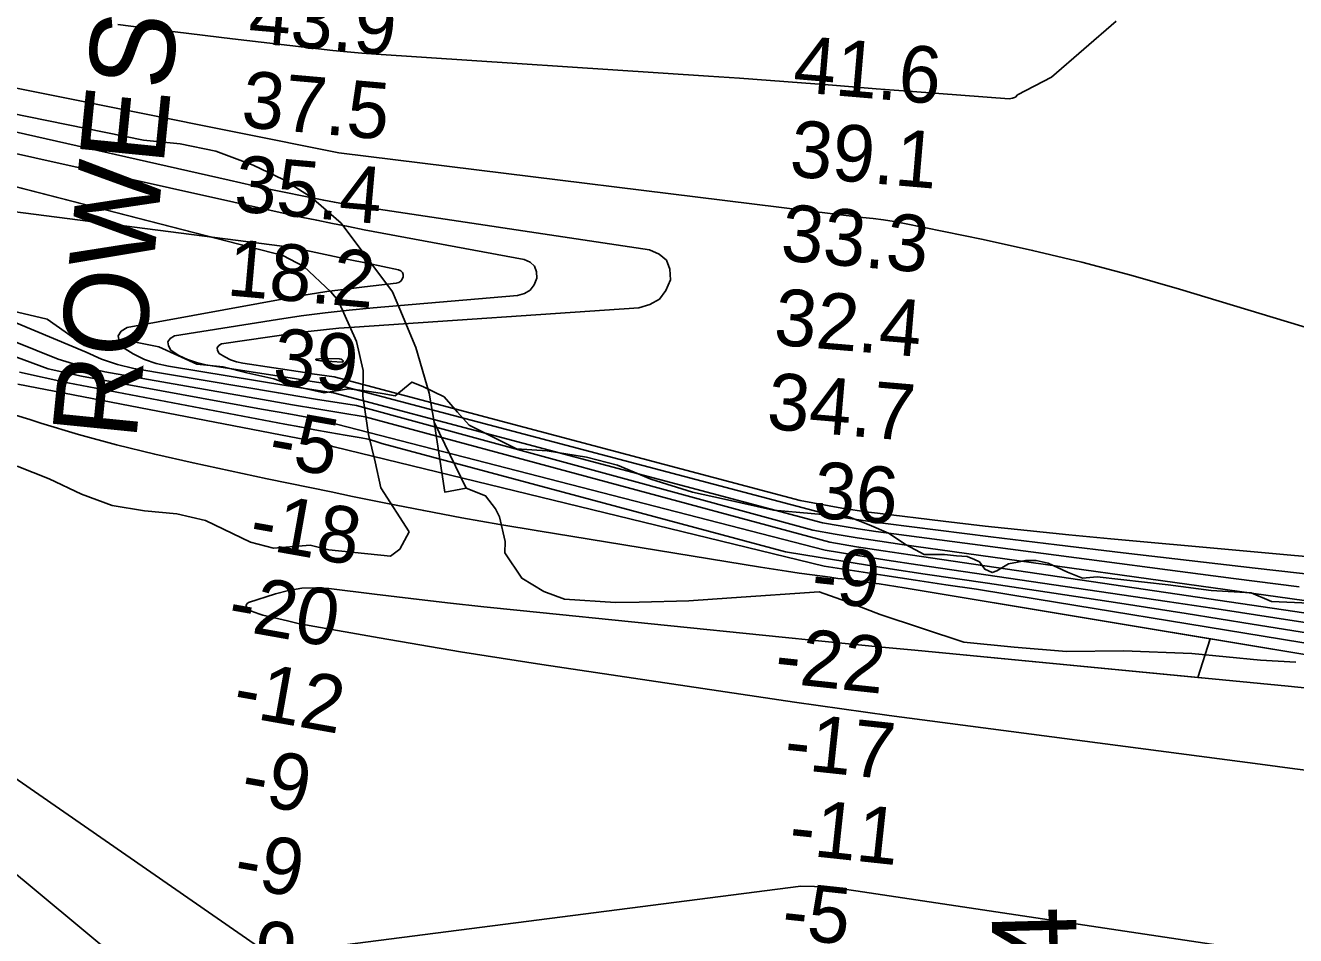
# Model space of a CAD drawing. Extents: x 3192986 to 3230865, y 867483 to 892886.
# Drawn here: x 3209065 to 3210569, y 879743 to 880820 of the extents above; entities that cross this region are included whole.
import ezdxf

# ---------------------------------------------------------------- set-up
doc = ezdxf.new("R2010")
doc.units = 0
for name, color, linetype in [('V-RIVR-EDGE', 7, 'Continuous'), ('V-RIVR-IDEN', 7, 'Continuous'), ('V-RIVR-RANG', 7, 'Continuous'), ('V-SITE-VEGE', 7, 'Continuous'), ('V-TOPO-DPTH', 7, 'Continuous'), ('V-TOPO-GNAM-IDEN', 7, 'Continuous'), ('V-TOPO-MAJR', 7, 'Continuous'), ('V-TOPO-MINR', 7, 'Continuous'), ('V-TOPO-SHOR', 7, 'Continuous'), ('V-TOPO-WATR', 7, 'Continuous')]:
    doc.layers.add(name, color=color, linetype=linetype)

msp = doc.modelspace()

# ---------------------------------------------------------------- linework, layer by layer
at = {"layer": 'V-RIVR-EDGE'}
msp.add_lwpolyline([(3210604.1, 880135.7), (3210541.1, 880138.4), (3210516.8, 880148.9), (3210469.4, 880151.7), (3210418.6, 880158.3), (3210334.3, 880167.6), (3210317.3, 880166), (3210299.5, 880173.4), (3210276.5, 880183.9), (3210262.2, 880187), (3210249.6, 880187), (3210240, 880185.3), (3210229.6, 880183.1), (3210215.6, 880174.9), (3210210, 880172.7), (3210201.3, 880176.7), (3210195.2, 880185.4), (3210189.2, 880188.4), (3210180.5, 880191.9), (3210167.9, 880192.8), (3210153.5, 880194.2), (3210129.6, 880194.2), (3210108.3, 880205.6), (3210087.5, 880219.6), (3210064.5, 880229.2), (3210040.2, 880238.8), (3209951.1, 880246.8), (3209893.3, 880259.6), (3209855.1, 880267.9), (3209806, 880283.3), (3209766.5, 880299.9), (3209729.6, 880309.5), (3209683.1, 880317), (3209647, 880319.3), (3209590.6, 880347.3), (3209577.1, 880362.5), (3209561.1, 880380.8), (3209535.9, 880393), (3209522.9, 880398.3), (3209503.3, 880381.8), (3209487.6, 880384.9), (3209465, 880388.4), (3209447.7, 880390.2), (3209419, 880385.5), (3209382.5, 880393.9), (3209359.4, 880402.2), (3209327.3, 880409.2), (3209299.5, 880416.2), (3209268.2, 880419.4), (3209223.1, 880439.9), (3209180, 880448.7), (3209157, 880438.8), (3209134.8, 880441.4), (3209112.3, 880457.6), (3209091, 880472.8), (3209049.3, 880482.5)], dxfattribs=at)
at = {"layer": 'V-SITE-VEGE'}
for p, q in [((3208958.9, 880653.9), (3209370.1, 880548.2)), ((3209370.1, 880548.2), (3209394.9, 880535)), ((3209394.9, 880535), (3209426.8, 880504.9)), ((3209426.8, 880504.9), (3209435.8, 880494.7)), ((3209435.8, 880494.7), (3209457.3, 880446.3)), ((3209457.3, 880446.3), (3209465.1, 880412.1)), ((3209465.1, 880412.1), (3209464.7, 880381.6)), ((3209464.7, 880381.6), (3209471.4, 880336.2)), ((3209471.4, 880336.2), (3209479.3, 880303.8)), ((3209093.5, 880283.9), (3209055.4, 880298.9)), ((3209479.3, 880303.8), (3209486.2, 880273.2)), ((3209131.6, 880265.5), (3209093.5, 880283.9)), ((3209168, 880252.2), (3209131.6, 880265.5)), ((3209486.2, 880273.2), (3209519.6, 880221.1)), ((3209206.2, 880245.7), (3209168, 880252.2)), ((3209244.5, 880242.5), (3209206.2, 880245.7)), ((3209278.4, 880234.4), (3209244.5, 880242.5)), ((3209331.7, 880208.9), (3209278.4, 880234.4)), ((3209519.6, 880221.1), (3209508.7, 880200.4)), ((3209358.9, 880201.7), (3209331.7, 880208.9)), ((3209402.3, 880205.4), (3209358.9, 880201.7)), ((3209424.4, 880199.9), (3209402.3, 880205.4)), ((3209497.5, 880192.1), (3209424.4, 880199.9)), ((3209508.7, 880200.4), (3209497.5, 880192.1))]:
    msp.add_line(p, q, dxfattribs=at)
for points in [[(3209403.5, 880617.2), (3209370.6, 880638), (3209334.8, 880655.1), (3209290.7, 880671.4), (3209248.3, 880680.4), (3209205, 880684.7), (3208774.1, 880772.1)], [(3210569.8, 880066.9), (3210528.1, 880069.2), (3210446.5, 880077.1), (3210365.6, 880080), (3210298.3, 880079.3), (3210236.2, 880084.4), (3210176.7, 880090.4), (3210077.6, 880123.3), (3210037.8, 880138.4), (3210005.2, 880149.9), (3209901.3, 880142.9), (3209851, 880139.3), (3209792.2, 880137.6), (3209764.1, 880137.2), (3209703.7, 880141.4), (3209679.1, 880150.3), (3209653, 880166), (3209633, 880196.1), (3209633.2, 880209.7), (3209626.8, 880238.8), (3209621.8, 880248.2), (3209610.1, 880263.7), (3209587.2, 880272.5), (3209561.9, 880268), (3209549.3, 880351), (3209543.3, 880385.2), (3209527.4, 880439), (3209508.7, 880484.5), (3209499.8, 880505), (3209439.1, 880586.2), (3209403.5, 880617.2)]]:
    msp.add_lwpolyline(points, dxfattribs=at)
at = {"layer": 'V-TOPO-DPTH'}
for points in [[(3210573.7, 880156.1), (3210495.8, 880165.9), (3210417.9, 880175.9), (3210340, 880186.1), (3210093.6, 880218.6), (3210072.5, 880221.5), (3210051.3, 880224.6), (3210030.2, 880228), (3210009.2, 880231.6), (3209430.1, 880385.4), (3209412, 880388.1), (3209394, 880390.9), (3209376, 880393.8), (3209234.8, 880416.9), (3209220.2, 880420.3), (3209206.2, 880425.1), (3209192.9, 880431.7), (3209180.2, 880439.7), (3209176.2, 880446.7), (3209175.2, 880453.1), (3209178.8, 880458.4), (3209185.6, 880463), (3209378, 880498.1), (3209400.1, 880501.9), (3209422.3, 880505.4), (3209444.5, 880508.4), (3209466.7, 880511.1), (3209504.4, 880515.3), (3209507.3, 880516.3), (3209509.7, 880517.8), (3209511.4, 880520.1), (3209512.6, 880522.9), (3209512.5, 880525.7), (3209511.6, 880528.1), (3209509.7, 880529.8), (3209507.2, 880531.1), (3209469.9, 880538.9), (3209447.8, 880543.5), (3209425.8, 880548.2), (3209403.7, 880552.9), (3209381.7, 880557.6), (3208730.8, 880641.2)], [(3208709.8, 880583), (3209077.7, 880436.1), (3209104, 880425.2), (3209131.3, 880416.9), (3209159.2, 880410.5), (3209352.9, 880376.5), (3209381.6, 880371.5), (3209410.2, 880366.7), (3209438.9, 880362), (3209467.5, 880357.3), (3210018, 880208.6), (3210049.6, 880203.4), (3210081.2, 880198.4), (3210112.9, 880193.6), (3210718.5, 880104.6)], [(3208709.8, 880583), (3209077.7, 880436.1), (3209104, 880425.2), (3209131.3, 880416.9), (3209159.2, 880410.5), (3209352.9, 880376.5), (3209381.6, 880371.5), (3209410.2, 880366.7), (3209438.9, 880362), (3209467.5, 880357.3), (3210018, 880208.6), (3210049.6, 880203.4), (3210081.2, 880198.4), (3210112.9, 880193.6), (3210718.5, 880104.6)], [(3209058.1, 880409.9), (3209115.5, 880397.3), (3209372.4, 880348.6), (3209390.2, 880345.2), (3209408.1, 880341.9), (3209425.9, 880338.7), (3209443.8, 880335.6), (3209462.7, 880332.3), (3209471, 880330.5), (3209479.2, 880328.3), (3209487.2, 880325.5), (3209965.3, 880197.5), (3210006.6, 880190.5), (3210047.9, 880183.8), (3210089.3, 880177.3), (3210130.7, 880171.1), (3210204.7, 880160.2), (3210283, 880148.5), (3210361.4, 880136.6), (3210439.7, 880124.4), (3210517.9, 880111.9), (3210769.9, 880071.3)], [(3210769.9, 880071.3), (3210517.9, 880111.9), (3210439.7, 880124.4), (3210361.4, 880136.6), (3210283, 880148.5), (3210204.7, 880160.2), (3210130.7, 880171.1), (3210089.3, 880177.3), (3210047.9, 880183.8), (3210006.6, 880190.5), (3209965.3, 880197.5), (3209487.2, 880325.5), (3209479.2, 880328.3), (3209471, 880330.5), (3209462.7, 880332.3), (3209443.8, 880335.6), (3209425.9, 880338.7), (3209408.1, 880341.9), (3209390.2, 880345.2), (3209372.4, 880348.6), (3209115.5, 880397.3), (3209058.1, 880409.9)], [(3210739.3, 880049.2), (3210106, 880154.6), (3210096.1, 880156.3), (3210086.1, 880157.8), (3210076.2, 880159.4), (3210066.2, 880160.8), (3210055.6, 880162.4), (3210050.9, 880163), (3210046.2, 880163.6), (3210041.6, 880164.2), (3210036.9, 880164.8), (3210032.2, 880165.4), (3210027.5, 880165.9), (3210022.8, 880166.5), (3210018.2, 880167.2), (3209996.9, 880170.1), (3209981.7, 880172.2), (3209966.4, 880174.4), (3209951.1, 880176.8), (3209935.9, 880179.2), (3209672.4, 880222), (3209627.2, 880229.6), (3209582.1, 880237.6), (3209537, 880246.1), (3209492, 880255), (3209452.7, 880263), (3209427.4, 880268.2), (3209402.2, 880273.4), (3209376.9, 880278.6), (3209351.7, 880283.9), (3209263.8, 880302.5), (3209218.3, 880312.8), (3209173, 880323.9), (3209128, 880336.4), (3209083.3, 880349.7), (3209070.5, 880353.8), (3209032.3, 880365.4)], [(3210468.4, 880094.3), (3210106, 880154.6), (3210096.1, 880156.3), (3210086.1, 880157.8), (3210076.2, 880159.4), (3210066.2, 880160.8), (3210055.6, 880162.4), (3210050.9, 880163), (3210046.2, 880163.6), (3210041.6, 880164.2), (3210036.9, 880164.8), (3210032.2, 880165.4), (3210027.5, 880165.9), (3210022.8, 880166.5), (3210018.2, 880167.2), (3209996.9, 880170.1), (3209981.7, 880172.2), (3209966.4, 880174.4), (3209951.1, 880176.8), (3209935.9, 880179.2), (3209672.4, 880222), (3209627.2, 880229.6), (3209582.1, 880237.6), (3209537, 880246.1), (3209492, 880255), (3209452.7, 880263), (3209427.4, 880268.2), (3209402.2, 880273.4), (3209376.9, 880278.6), (3209351.7, 880283.9), (3209263.8, 880302.5), (3209218.3, 880312.8), (3209173, 880323.9), (3209128, 880336.4), (3209083.3, 880349.7), (3209070.5, 880353.8), (3209032.3, 880365.4)], [(3208717.5, 880162), (3209341.4, 879729.9)], [(3208717.5, 880162), (3209341.4, 879729.9)], [(3210609.9, 879935.2), (3210568.7, 879940.6), (3210527.4, 879946), (3210088.3, 880003.7), (3210060.2, 880007.5), (3210032.1, 880011.4), (3210004.1, 880015.4), (3209976.1, 880019.5), (3209676.7, 880064), (3209628.6, 880071.4), (3209580.4, 880079), (3209532.4, 880087.1), (3209484.3, 880095.4), (3209401.2, 880110.2), (3209394.8, 880111.3), (3209388.4, 880112.6), (3209382, 880114), (3209375.7, 880115.5), (3209346.3, 880122.5), (3209341.7, 880123.8), (3209337.2, 880125.4), (3209332.9, 880127.3), (3209328.7, 880129.5), (3209327.1, 880131.7), (3209326.6, 880133.7), (3209327.6, 880135.6), (3209329.5, 880137.3), (3209361.4, 880147.7), (3209376.9, 880151.6), (3209392.6, 880154.2), (3209408.4, 880154.7), (3209424.4, 880153.8), (3209478.5, 880147.1), (3209521.7, 880142), (3209564.9, 880137), (3209608.1, 880132.3), (3209651.3, 880127.8), (3209961.4, 880096.3), (3210000.7, 880092.3), (3210040, 880088.4), (3210079.3, 880084.6), (3210118.7, 880080.8), (3210453.8, 880048.6), (3210468.4, 880094.3)], [(3210598.8, 880034.4), (3210560.5, 880038.3), (3210118.7, 880080.8), (3210079.3, 880084.6), (3210040, 880088.4), (3210000.7, 880092.3), (3209961.4, 880096.3), (3209651.3, 880127.8), (3209608.1, 880132.3), (3209564.9, 880137), (3209521.7, 880142), (3209478.5, 880147.1), (3209424.4, 880153.8), (3209408.4, 880154.7), (3209392.6, 880154.2), (3209376.9, 880151.6), (3209361.4, 880147.7), (3209329.5, 880137.3), (3209327.6, 880135.6), (3209326.6, 880133.7), (3209327.1, 880131.7), (3209328.7, 880129.5), (3209332.9, 880127.3), (3209337.2, 880125.4), (3209341.7, 880123.8), (3209346.3, 880122.5), (3209375.7, 880115.5), (3209382, 880114), (3209388.4, 880112.6), (3209394.8, 880111.3), (3209401.2, 880110.2), (3209484.3, 880095.4), (3209532.4, 880087.1), (3209580.4, 880079), (3209628.6, 880071.4), (3209676.7, 880064), (3209976.1, 880019.5), (3210004.1, 880015.4), (3210032.1, 880011.4), (3210060.2, 880007.5), (3210088.3, 880003.7), (3210527.4, 879946), (3210568.7, 879940.6), (3210609.9, 879935.2)], [(3210478.2, 880092.7), (3210468.4, 880094.3), (3210453.8, 880048.6), (3210462.2, 880047.8), (3210560.5, 880038.3), (3210598.8, 880034.4)], [(3212273.2, 879751.3), (3211940.1, 879826.4), (3211878.8, 879840.2), (3211817.4, 879853.9), (3211756.1, 879867.5), (3211694.7, 879881), (3211644.4, 879892.1), (3211608.1, 879899.9), (3211571.8, 879907.4), (3211535.3, 879914.6), (3211498.9, 879921.5), (3211449.5, 879930.6), (3211388.3, 879941.7), (3211327.1, 879952.5), (3211265.8, 879963), (3211204.4, 879973.2), (3210849.3, 880031.1), (3210821.8, 880035.6), (3210794.3, 880040.1), (3210766.8, 880044.7), (3210739.3, 880049.2), (3210478.2, 880092.7)], [(3209415.9, 879728.7), (3209983.4, 879801.6), (3209999.8, 879801.1), (3210016.1, 879800.1), (3210032.4, 879798.4), (3210048.7, 879796.3), (3210532.9, 879723.4)], [(3209415.9, 879728.7), (3209983.4, 879801.6), (3209999.8, 879801.1), (3210016.1, 879800.1), (3210032.4, 879798.4), (3210048.7, 879796.3), (3210532.9, 879723.4)]]:
    msp.add_lwpolyline(points, dxfattribs=at)
at = {"layer": 'V-TOPO-MAJR'}
msp.add_lwpolyline([(3210687.7, 880430.9), (3210432, 880508.2), (3210374.3, 880524.8), (3210316.3, 880540.3), (3210257.9, 880554.1), (3210199.3, 880566.9), (3210106.3, 880585.9), (3210093.9, 880588.2), (3210081.5, 880590.2), (3210069, 880591.8), (3210056.5, 880593.2), (3209436.3, 880669.7), (3208715.8, 880813.8)], dxfattribs=at)
at = {"layer": 'V-TOPO-MINR'}
for points in [[(3210357, 880825.4), (3210280.3, 880759.1), (3210240.2, 880738.2), (3210237.6, 880735.5), (3210234.2, 880734.1), (3210230.3, 880733.5), (3210115.7, 880742), (3210105, 880742.8), (3210094.2, 880743.6), (3210083.5, 880744.5), (3210072.8, 880745.3), (3210020.9, 880749.6), (3209984.2, 880752.5), (3209947.5, 880755.3), (3209910.8, 880757.9), (3209874, 880760.4), (3209480.6, 880786.4), (3209463.5, 880787.6), (3209446.4, 880789.1), (3209429.3, 880790.7), (3209412.3, 880792.6), (3209310.4, 880804.4), (3209242.5, 880812.7), (3209174.6, 880821.6)], [(3210790.5, 880172.7), (3210350.8, 880212.6), (3210301.1, 880217.4), (3210251.4, 880222.4), (3210201.8, 880227.8), (3210152.2, 880233.6), (3210074.2, 880243), (3210063.6, 880244.3), (3210053.1, 880245.8), (3210042.5, 880247.5), (3210032, 880249.2), (3209982.7, 880258), (3209431, 880404.6), (3209422.3, 880405.7), (3209413.6, 880406.9), (3209405, 880408.2), (3209396.3, 880409.5), (3209322.7, 880420.7), (3209315.2, 880422.4), (3209308, 880424.7), (3209301.2, 880428.1), (3209294.7, 880432.2), (3209292.7, 880435.7), (3209292.3, 880438.8), (3209294.1, 880441.4), (3209297.5, 880443.6), (3209382, 880455.6), (3209400.1, 880458), (3209418.3, 880460.1), (3209436.5, 880461.9), (3209454.8, 880463.3), (3209791.5, 880486.1), (3209804.9, 880489.9), (3209816, 880496.3), (3209823.7, 880506.5), (3209829.2, 880519.2), (3209828.3, 880531.9), (3209824.3, 880542.4), (3209815.8, 880549.7), (3209804.2, 880554.9), (3209443.7, 880609), (3209437.4, 880610), (3209431.2, 880611), (3209424.9, 880612.2), (3209418.6, 880613.4), (3209348, 880627.9), (3209306.6, 880637.1), (3208762.5, 880760)], [(3210759.7, 880151.3), (3210521.7, 880178), (3210443.4, 880186.9), (3210365.1, 880196.1), (3210286.8, 880205.5), (3210208.6, 880215.2), (3210083.9, 880230.8), (3210068, 880233), (3210052.2, 880235.2), (3210036.4, 880237.7), (3210020.6, 880240.4), (3209439.3, 880394), (3209426.1, 880395.9), (3209412.9, 880397.8), (3209399.6, 880399.8), (3209386.4, 880401.9), (3209278.8, 880418.8), (3209267.7, 880421.4), (3209257.1, 880424.9), (3209247.1, 880429.9), (3209237.5, 880435.9), (3209234.5, 880441.2), (3209233.8, 880445.9), (3209236.5, 880449.7), (3209241.6, 880453.1), (3209363.6, 880472.3), (3209391.8, 880476.5), (3209420.1, 880480.2), (3209448.5, 880483.3), (3209476.9, 880486.1), (3209648, 880500.6), (3209656.1, 880503), (3209662.9, 880507), (3209667.6, 880513.3), (3209670.9, 880521.1), (3209670.4, 880528.9), (3209668, 880535.4), (3209662.8, 880540.1), (3209655.7, 880543.5), (3209466.5, 880578.6), (3209447.7, 880582.2), (3209429, 880585.8), (3209410.3, 880589.7), (3209391.7, 880593.6), (3208920.2, 880698.5)], [(3210573.7, 880156.1), (3210495.8, 880165.9), (3210417.9, 880175.9), (3210340, 880186.1), (3210093.6, 880218.6), (3210072.5, 880221.5), (3210051.3, 880224.6), (3210030.2, 880228), (3210009.2, 880231.6), (3209430.1, 880385.4), (3209412, 880388.1), (3209394, 880390.9), (3209376, 880393.8), (3209234.8, 880416.9), (3209220.2, 880420.3), (3209206.2, 880425.1), (3209192.9, 880431.7), (3209180.2, 880439.7), (3209176.2, 880446.7), (3209175.2, 880453.1), (3209178.8, 880458.4), (3209185.6, 880463), (3209378, 880498.1), (3209400.1, 880501.9), (3209422.3, 880505.4), (3209444.5, 880508.4), (3209466.7, 880511.1), (3209504.4, 880515.3), (3209507.3, 880516.3), (3209509.7, 880517.8), (3209511.4, 880520.1), (3209512.6, 880522.9), (3209512.5, 880525.7), (3209511.6, 880528.1), (3209509.7, 880529.8), (3209507.2, 880531.1), (3209469.9, 880538.9), (3209447.8, 880543.5), (3209425.8, 880548.2), (3209403.7, 880552.9), (3209381.7, 880557.6), (3208730.8, 880641.2)], [(3210579.6, 880139.6), (3210103.3, 880206.1), (3210076.9, 880209.9), (3210050.4, 880214), (3210024.1, 880218.3), (3209997.7, 880222.8), (3209457.5, 880370.5), (3209434.3, 880374.1), (3209411.1, 880377.8), (3209388, 880381.5), (3209364.8, 880385.4), (3209193.6, 880414.4), (3209174.1, 880419), (3209155.2, 880425.2), (3209137.2, 880433.7), (3208718.6, 880608.5)], [(3210608.9, 880109.5), (3210545, 880119.3), (3210481.2, 880129), (3210417.3, 880138.5), (3210122, 880182.1), (3210085.3, 880187.6), (3210048.7, 880193.4), (3210012.2, 880199.4), (3209409.2, 880354.8), (3209377, 880360.5), (3209344.7, 880366.3), (3209131.8, 880405.2), (3209092, 880414.1), (3208705.5, 880556.6)], [(3209439.3, 880425.4), (3209440.3, 880424.7), (3209441.2, 880423.9), (3209441.4, 880423.2), (3209441.4, 880422.6), (3209440.9, 880422.2), (3209440.3, 880422), (3209415.9, 880423.4), (3209414.6, 880423.5), (3209409.8, 880424.3), (3209409.2, 880424.7), (3209409.1, 880424.9), (3209409, 880425), (3209409.1, 880425.2), (3209409.3, 880425.3), (3209413.5, 880425.9), (3209416.2, 880426.1), (3209417.1, 880426.1), (3209436.9, 880425.9), (3209439.3, 880425.4)], [(3210769.9, 880071.3), (3210517.9, 880111.9), (3210439.7, 880124.4), (3210361.4, 880136.6), (3210283, 880148.5), (3210204.7, 880160.2), (3210130.7, 880171.1), (3210089.3, 880177.3), (3210047.9, 880183.8), (3210006.6, 880190.5), (3209965.3, 880197.5), (3209487.2, 880325.5), (3209479.2, 880328.3), (3209471, 880330.5), (3209462.7, 880332.3), (3209443.8, 880335.6), (3209425.9, 880338.7), (3209408.1, 880341.9), (3209390.2, 880345.2), (3209372.4, 880348.6), (3209115.5, 880397.3), (3209058.1, 880409.9)], [(3210755.4, 880060.8), (3210263.6, 880141.5), (3210227.5, 880147.3), (3210191.5, 880153), (3210155.4, 880158.4), (3210119.3, 880163.8), (3210083.2, 880169.2), (3210047.2, 880174.7), (3210011.2, 880180.5), (3209430.7, 880321.6), (3209429, 880322.2), (3209427.3, 880322.9), (3209424, 880324.2), (3209422.3, 880324.8), (3209418.9, 880325.8), (3209417.1, 880326.2), (3209413.8, 880326.8), (3209410.3, 880327.5), (3209406.9, 880328.1), (3209403.4, 880328.8), (3209400, 880329.4), (3209056.3, 880395.6)], [(3210739.3, 880049.2), (3210106, 880154.6), (3210096.1, 880156.3), (3210086.1, 880157.8), (3210076.2, 880159.4), (3210066.2, 880160.8), (3210055.6, 880162.4), (3210050.9, 880163), (3210046.2, 880163.6), (3210041.6, 880164.2), (3210036.9, 880164.8), (3210032.2, 880165.4), (3210027.5, 880165.9), (3210022.8, 880166.5), (3210018.2, 880167.2), (3209996.9, 880170.1), (3209981.7, 880172.2), (3209966.4, 880174.4), (3209951.1, 880176.8), (3209935.9, 880179.2), (3209672.4, 880222), (3209627.2, 880229.6), (3209582.1, 880237.6), (3209537, 880246.1), (3209492, 880255), (3209452.7, 880263), (3209427.4, 880268.2), (3209402.2, 880273.4), (3209376.9, 880278.6), (3209351.7, 880283.9), (3209263.8, 880302.5), (3209218.3, 880312.8), (3209173, 880323.9), (3209128, 880336.4), (3209083.3, 880349.7), (3209070.5, 880353.8), (3209032.3, 880365.4)], [(3208717.5, 880162), (3209341.4, 879729.9)], [(3210598.8, 880034.4), (3210560.5, 880038.3), (3210118.7, 880080.8), (3210079.3, 880084.6), (3210040, 880088.4), (3210000.7, 880092.3), (3209961.4, 880096.3), (3209651.3, 880127.8), (3209608.1, 880132.3), (3209564.9, 880137), (3209521.7, 880142), (3209478.5, 880147.1), (3209424.4, 880153.8), (3209408.4, 880154.7), (3209392.6, 880154.2), (3209376.9, 880151.6), (3209361.4, 880147.7), (3209329.5, 880137.3), (3209327.6, 880135.6), (3209326.6, 880133.7), (3209327.1, 880131.7), (3209328.7, 880129.5), (3209332.9, 880127.3), (3209337.2, 880125.4), (3209341.7, 880123.8), (3209346.3, 880122.5), (3209375.7, 880115.5), (3209382, 880114), (3209388.4, 880112.6), (3209394.8, 880111.3), (3209401.2, 880110.2), (3209484.3, 880095.4), (3209532.4, 880087.1), (3209580.4, 880079), (3209628.6, 880071.4), (3209676.7, 880064), (3209976.1, 880019.5), (3210004.1, 880015.4), (3210032.1, 880011.4), (3210060.2, 880007.5), (3210088.3, 880003.7), (3210527.4, 879946), (3210568.7, 879940.6), (3210609.9, 879935.2)], [(3208990.6, 879868.2), (3209268.4, 879637.8)], [(3209415.9, 879728.7), (3209983.4, 879801.6), (3209999.8, 879801.1), (3210016.1, 879800.1), (3210032.4, 879798.4), (3210048.7, 879796.3), (3210532.9, 879723.4)]]:
    msp.add_lwpolyline(points, dxfattribs=at)
at = {"layer": 'V-TOPO-SHOR'}
for points in [[(3208774.1, 880772.1), (3209205, 880684.7), (3209248.3, 880680.4), (3209290.7, 880671.4), (3209334.8, 880655.1), (3209370.6, 880638), (3209403.5, 880617.2), (3209439.1, 880586.2), (3209499.8, 880505), (3209508.7, 880484.5), (3209527.4, 880439), (3209543.3, 880385.2), (3209549.3, 880351), (3209587.2, 880272.5)], [(3209519.6, 880221.1), (3209486.2, 880273.2), (3209479.3, 880303.8), (3209471.4, 880336.2), (3209464.7, 880381.6), (3209465.1, 880412.1), (3209457.3, 880446.3), (3209435.8, 880494.7), (3209426.8, 880504.9), (3209394.9, 880535), (3209370.1, 880548.2), (3208958.9, 880653.9)]]:
    msp.add_lwpolyline(points, dxfattribs=at)
at = {"layer": 'V-TOPO-WATR'}
msp.add_lwpolyline([(3210718.5, 880104.6), (3210112.9, 880193.6), (3210081.2, 880198.4), (3210049.6, 880203.4), (3210018, 880208.6), (3209467.5, 880357.3), (3209438.9, 880362), (3209410.2, 880366.7), (3209381.6, 880371.5), (3209352.9, 880376.5), (3209159.2, 880410.5), (3209131.3, 880416.9), (3209104, 880425.2), (3209077.7, 880436.1), (3208709.8, 880583)], dxfattribs=at)

# ---------------------------------------------------------------- texts
at = {"layer": 'V-RIVR-IDEN'}
msp.add_text('294', height=100, rotation=91.477, dxfattribs=at).set_placement((3210315, 879555.5))
at = {"layer": 'V-RIVR-RANG'}
for s, rotation, p in [('43.9', 354.9583, (3209327.9, 880799.9)), ('41.6', 355.1283, (3209973.1, 880741.9)), ('37.5', 354.9583, (3209319.6, 880700.3)), ('39.1', 355.1283, (3209969, 880641.9)), ('35.4', 354.9583, (3209311, 880600.6)), ('33.3', 355.1283, (3209958.4, 880542.4)), ('18.2', 354.9583, (3209302.5, 880501)), ('32.4', 355.1283, (3209950.2, 880442.8)), ('39', 354.9583, (3209357, 880395.8)), ('34.7', 355.1283, (3209941.9, 880343.1)), ('-5', 349.9184, (3209350.6, 880300.6)), ('36', 355.1283, (3209996.5, 880238.1)), ('-18', 349.9184, (3209328, 880203.5)), ('-9', 353.8987, (3209994.2, 880139)), ('-20', 349.9184, (3209302.6, 880106.8)), ('-22', 353.8987, (3209951, 880043.1)), ('-12', 349.9184, (3209308.8, 880004.6)), ('-17', 353.8987, (3209962.2, 879941.3)), ('-9', 349.9184, (3209318.2, 879901.8)), ('-11', 353.8987, (3209967.9, 879840.2)), ('-9', 349.9184, (3209309.7, 879802.1)), ('-5', 353.8987, (3209959.3, 879740.6)), ('-9', 349.9184, (3209301.1, 879702.5))]:
    msp.add_text(s, height=67, rotation=rotation, dxfattribs=at).set_placement(p)
at = {"layer": 'V-TOPO-GNAM-IDEN'}
msp.add_text('ROWES LDG.', height=100, rotation=84.3242, dxfattribs=at).set_placement((3209196.2, 880328.1))

doc.saveas('drawing.dxf')
